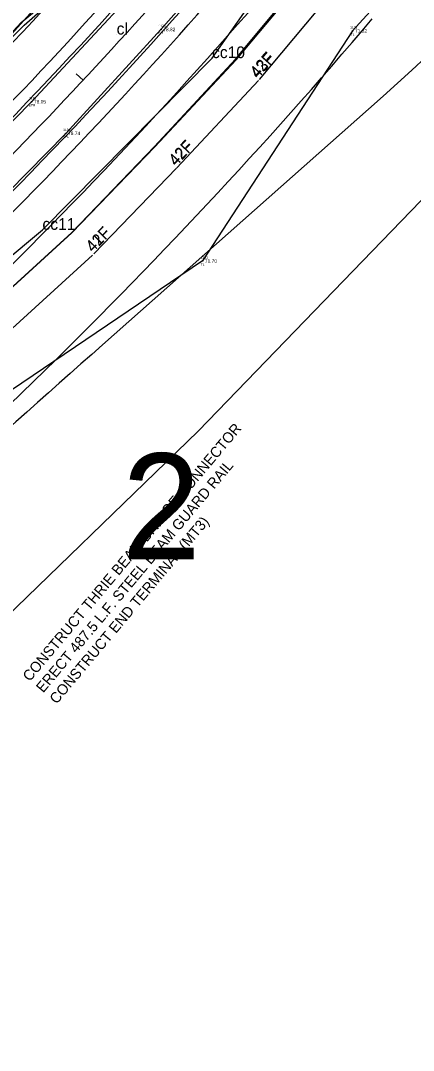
# Model space of a CAD drawing. Extents: x 2500794 to 2511032, y 910653 to 917533.
# Drawn here: x 2505645.5 to 2505813.5, y 912937.6 to 913378 of the extents above; entities that cross this region are included whole.
import ezdxf

# ---------------------------------------------------------------- set-up
doc = ezdxf.new("R2010")
doc.units = 0
for name, color, linetype in [('Default', 7, 'Continuous'), ('RD_EX_DV_TX_Prop', 7, 'Continuous'), ('RD_EX_H2O_txCode', 7, 'Continuous'), ('RD_EX_H2O_WetLd', 7, 'Continuous'), ('RD_EX_Road', 7, 'Continuous'), ('RD_EX_Road_txCode', 7, 'Continuous'), ('RD_EX_RW', 7, 'Continuous'), ('RD_EX_TX_Road_ELEV', 7, 'Continuous'), ('RD_EX_TX_VEG_ELEV', 7, 'Continuous'), ('RD_EX_VEG', 7, 'Continuous'), ('RD_EX_VEG_txCode', 7, 'Continuous'), ('RD_HC_Cl', 7, 'Continuous'), ('RD_HC_Data_Tic', 7, 'Continuous'), ('RD_PD_ALT1_TrvlWay', 7, 'Continuous'), ('RD_PD_CstnLmt', 7, 'Continuous'), ('RD_PD_CstnLmt_TX', 7, 'Continuous'), ('RD_PD_GR', 7, 'Continuous'), ('RD_PD_MedBWall', 7, 'Continuous'), ('RD_PD_RW', 7, 'Continuous'), ('RD_PD_Signals', 7, 'Continuous'), ('RD_Sketch9', 7, 'Continuous'), ('RD_SMD_Locator', 7, 'Continuous'), ('RD_XS_NPDES', 7, 'Continuous')]:
    doc.layers.add(name, color=color, linetype=linetype)

# ---------------------------------------------------------------- blocks, each defined once
blk = doc.blocks.new('POINT_DISPLAY')
at = {"layer": 'Default'}
blk.add_line((0, 0), (0, 0), dxfattribs=at)
blk = doc.blocks.new('Wetlands')
at = {"layer": 'Default'}
for points in [[(636504.63, 232012.42), (636482.69, 231983.86), (636453.25, 231953.44), (636428.85, 231929.82), (636373.86, 231876.59), (636322.7, 231826.15)], [(636348.3, 231893.35), (636354.38, 231887.95), (636372.27, 231903.8), (636390.33, 231923.09), (636391.54, 231930.03), (636396.35, 231936.56), (636406.79, 231948.63), (636418.4, 231948.86), (636427.67, 231958.02), (636427.34, 231967.79), (636436.34, 231975.3), (636454.76, 231993.95), (636472.75, 232019.52)]]:
    blk.add_lwpolyline(points, dxfattribs=at)

msp = doc.modelspace()

# ---------------------------------------------------------------- linework, layer by layer
at = {"layer": 'RD_EX_H2O_txCode'}
msp.add_lwpolyline([(2505789.47, 913464.31), (2505758.18, 913486.1), (2505736.66, 913480.49), (2505719.32, 913463.86), (2505699.9, 913439.21), (2505669.03, 913402.75), (2505628.5, 913357.9), (2505593, 913316.39), (2505556.58, 913279.8), (2505487.72, 913211.38), (2505413.81, 913149.81), (2505341.31, 913072.1)], dxfattribs=at)
at = {"layer": 'RD_EX_Road'}
for points in [[(2505758.23, 913470.96), (2505754.11, 913462.85), (2505725.4, 913427.85), (2505690.77, 913387.11), (2505650.25, 913343.36), (2505607.72, 913300.12), (2505570.97, 913264.99), (2505501.53, 913196.72), (2505431.76, 913128.83), (2505356.25, 913055.37)], [(2505777.56, 913455.88), (2505770.31, 913449.85), (2505741, 913414.45), (2505705.55, 913374.27), (2505664.83, 913329.82), (2505624.02, 913288.23), (2505585.62, 913250.63), (2505516.95, 913183.5), (2505444.27, 913113.56), (2505370.6, 913041.78)]]:
    msp.add_lwpolyline(points, dxfattribs=at)
at = {"layer": 'RD_EX_RW'}
for radius in [2115.62, 2181.62]:
    msp.add_arc((2504100.66, 914817.69), radius, 314.20692, 319.67523, dxfattribs=at)
at = {"layer": 'RD_EX_VEG'}
msp.add_lwpolyline([(2505850.96, 913443.27), (2505787.55, 913373.63), (2505723.35, 913275.26), (2505541.65, 913152.37), (2505470.96, 913075.44), (2505402.9, 913005.93)], dxfattribs=at)
at = {"layer": 'RD_HC_Cl'}
msp.add_arc((2504100.66, 914817.69), 2148.62, 314.20692, 322.60071, dxfattribs=at)
at = {"layer": 'RD_HC_Data_Tic'}
msp.add_line((2505672.28, 913352.57), (2505669.35, 913355.3), dxfattribs=at)
at = {"layer": 'RD_PD_ALT1_TrvlWay'}
for radius, end in [(2137.62, 319.99941), (2159.62, 320.00487)]:
    msp.add_arc((2504100.66, 914817.69), radius, 314.20692, end, dxfattribs=at)
at = {"layer": 'RD_PD_CstnLmt'}
for p, q in [((2505645.8, 913377.25), (2505683.99, 913409.06)), ((2505737.72, 913361.27), (2505770.45, 913400.36)), ((2505612.28, 913341.28), (2505645.8, 913377.25)), ((2505702.92, 913324), (2505737.72, 913361.27)), ((2505667.51, 913287.34), (2505702.92, 913324)), ((2505629.85, 913252.96), (2505667.51, 913287.34))]:
    msp.add_line(p, q, dxfattribs=at)
at = {"layer": 'RD_PD_GR'}
for centre, radius, start, end in [((2504614.7, 914336.04), 1428.32, 312.89707, 320.06268), ((2504296.24, 914635.52), 1898.71, 313.80927, 319.3112)]:
    msp.add_arc(centre, radius, start, end, dxfattribs=at)
at = {"layer": 'RD_PD_RW'}
msp.add_line((2505425.33, 913004.15), (2505651.08, 913223.74), dxfattribs=at)
for radius, end in [(2098.62, 318.31015), (2223.62, 319.67523)]:
    msp.add_arc((2504100.66, 914817.69), radius, 314.20692, end, dxfattribs=at)
at = {"layer": 'RD_PD_Signals'}
for p, q in [((2505646.99, 913376.15), (2505684.44, 913408.67)), ((2505737.42, 913361.53), (2505770, 913400.74)), ((2505612.37, 913341.2), (2505646.99, 913376.15)), ((2505702.75, 913324.16), (2505737.42, 913361.53)), ((2505667.43, 913287.42), (2505702.75, 913324.16)), ((2505629.82, 913253), (2505667.43, 913287.42))]:
    msp.add_line(p, q, dxfattribs=at)
at = {"layer": 'RD_Sketch9'}
msp.add_line((2505680.57, 913239.41), (2505794.38, 913340.14), dxfattribs=at)
for centre, radius, start, end in [((2504883.09, 914369.79), 1375, 311.51065, 322.60071), ((2511264.32, 906930.5), 8425, 131.510647, 134.206919)]:
    msp.add_arc(centre, radius, start, end, dxfattribs=at)
at = {"layer": 'RD_SMD_Locator'}
for centre in [(2505705.55, 913374.27), (2505787.55, 913373.63), (2505650.25, 913343.36), (2505664.83, 913329.82), (2505723.35, 913275.26)]:
    msp.add_circle(centre, 0.15, dxfattribs=at)
at = {"layer": 'RD_XS_NPDES'}
for p, q in [((2505747.69, 913352.92), (2505780.42, 913392.01)), ((2505712.42, 913315.13), (2505747.22, 913352.39)), ((2505676.86, 913278.31), (2505712.27, 913314.97)), ((2505638.62, 913243.36), (2505676.28, 913277.74))]:
    msp.add_line(p, q, dxfattribs=at)

# ---------------------------------------------------------------- block references
at = {"layer": 'Default', "xscale": 3.937007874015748, "yscale": 3.937007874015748}
for name, p in [('Wetlands', (0, 0)), ('POINT_DISPLAY', (2505686.62, 913372.09)), ('POINT_DISPLAY', (2505686.62, 913372.09)), ('POINT_DISPLAY', (2505727.41, 913362.01)), ('POINT_DISPLAY', (2505727.41, 913362.01)), ('POINT_DISPLAY', (2505654.87, 913288.56)), ('POINT_DISPLAY', (2505654.87, 913288.56))]:
    msp.add_blockref(name, p, dxfattribs=at)
at = {"layer": 'RD_EX_H2O_WetLd', "xscale": 3.937007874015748, "yscale": 3.937007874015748}
msp.add_blockref('Wetlands', (0, 0), dxfattribs=at)

# ---------------------------------------------------------------- texts
at = {"layer": 'Default'}
for s, p in [('cl', (2505686.62, 913372.09)), ('cl', (2505686.62, 913372.09)), ('cc10', (2505727.41, 913362.01)), ('cc10', (2505727.41, 913362.01)), ('cc11', (2505654.87, 913288.56)), ('cc11', (2505654.87, 913288.56))]:
    msp.add_text(s, height=5, dxfattribs=at).set_placement(p)
at = {"layer": 'RD_EX_DV_TX_Prop'}
msp.add_text('2', height=45.26, dxfattribs=at).set_placement((2505688.91, 913147.69))
at = {"layer": 'RD_EX_Road_txCode'}
for s, p in [('1126', (2505704.46, 913375.27)), ('EPL', (2505704.34, 913372.27)), ('1132', (2505649.19, 913344.36)), ('EPR', (2505649.02, 913341.36)), ('1130', (2505663.73, 913330.82)), ('EPL', (2505663.63, 913327.82))]:
    msp.add_text(s, height=1, dxfattribs=at).set_placement(p)
at = {"layer": 'RD_EX_TX_Road_ELEV'}
for s, p in [('78.82', (2505706.55, 913373.52)), ('78.05', (2505651.25, 913342.61)), ('78.74', (2505665.83, 913329.07))]:
    msp.add_text(s, height=1.5, dxfattribs=at).set_placement(p)
at = {"layer": 'RD_EX_TX_VEG_ELEV'}
for s, p in [('71.82', (2505788.55, 913372.88)), ('71.70', (2505724.35, 913274.51))]:
    msp.add_text(s, height=1.5, dxfattribs=at).set_placement(p)
at = {"layer": 'RD_EX_VEG_txCode'}
for s, p in [('1123', (2505786.48, 913374.63)), ('TL', (2505786.77, 913371.63)), ('TL', (2505722.58, 913273.26)), ('1131', (2505722.57, 913276.26))]:
    msp.add_text(s, height=1, dxfattribs=at).set_placement(p)
at = {"layer": 'RD_PD_CstnLmt_TX'}
for s, rotation, p in [('43F', 48.3419, (2505747.06, 913352.96)), ('42F', 47.0086, (2505712.06, 913315.48)), ('42F', 45.6753, (2505676.46, 913278.6))]:
    msp.add_text(s, height=5, rotation=rotation, dxfattribs=at).set_placement(p)
at = {"layer": 'RD_PD_MedBWall'}
for s, p in [('CONSTRUCT THRIE BEAM BRIDGE CONNECTOR', (2505649.46, 913095.11)), ('ERECT 487.5 L.F. STEEL BEAM GUARD RAIL', (2505655.2, 913090.29)), ('CONSTRUCT END TERMINAL (MT3)', (2505660.95, 913085.47))]:
    msp.add_text(s, height=4.5, rotation=50.0195, dxfattribs=at).set_placement(p)
at = {"layer": 'RD_PD_Signals'}
for s, rotation, p in [('42F', 48.3419, (2505746.76, 913353.22)), ('42F', 47.0086, (2505711.89, 913315.64)), ('41F', 45.6753, (2505676.37, 913278.69))]:
    msp.add_text(s, height=5, rotation=rotation, dxfattribs=at).set_placement(p)

doc.saveas('drawing.dxf')
